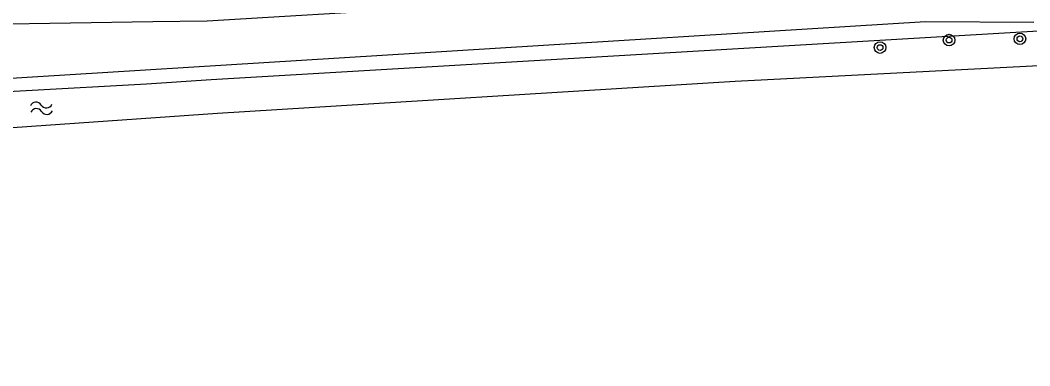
# Model space of a CAD drawing. Extents: x 133000 to 136000, y 400500 to 403500.
# Drawn here: x 135062.9 to 135132.9, y 403232.9 to 403256.8 of the extents above; entities that cross this region are included whole.
import ezdxf

# ---------------------------------------------------------------- set-up
doc = ezdxf.new("R2010")
doc.units = 0
for name, color, linetype in [('gg-kntw-bovenkant insteek waterloop', 7, 'Continuous'), ('gt-symb-boom', 7, 'Continuous'), ('gt-symb-watersymbool', 7, 'Continuous'), ('gx-grn-maaiveld', 7, 'Continuous')]:
    doc.layers.add(name, color=color, linetype=linetype)

# ---------------------------------------------------------------- blocks, each defined once
blk = doc.blocks.new('gt0-BOOM')
at = {"layer": 'gt-symb-boom'}
for radius in [0.4, 0.2]:
    blk.add_circle((0, 0), radius, dxfattribs=at)
blk = doc.blocks.new('gt0-WA')
at = {"layer": 'gt-symb-watersymbool'}
for centre, start, end in [((-0.323, 0.022), 28.07249, 151.92751), ((0.427, 0.422), 208.07248, 331.92751), ((-0.323, -0.428), 28.07249, 151.92751), ((0.427, -0.028), 208.07248, 331.92751)]:
    blk.add_arc(centre, 0.425, start, end, dxfattribs=at)

msp = doc.modelspace()

# ---------------------------------------------------------------- linework, layer by layer
at = {"layer": 'gg-kntw-bovenkant insteek waterloop'}
msp.add_lwpolyline([(135052.528, 403246.322), (135053.731, 403248.758), (135076.58, 403250.35), (135112.48, 403252.569), (135137.162, 403253.833), (135137.714, 403252.695), (135138.478, 403250.86), (135141.921, 403238.709), (135143.292, 403232.85)], dxfattribs=at)
at = {"layer": 'gx-grn-maaiveld'}
for points in [[(135132.332, 403260.627), (135123.159, 403259.81), (135114.72, 403259.058), (135110.698, 403258.817), (135102.683, 403258.337), (135094.941, 403257.873), (135087.054, 403257.396), (135082.415, 403257.129), (135075.86, 403256.729), (135072.089, 403256.672), (135060.651, 403256.498), (135054.902, 403256.41), (135053.067, 403256.861), (135053.032, 403256.87)], [(135051.062, 403250.19), (135055.51, 403252.361), (135125.69, 403256.71), (135133.212, 403256.658)], [(135133.564, 403256.037), (135133.54, 403256.038), (135076.14, 403252.66), (135071.662, 403252.366), (135054.937, 403251.434), (135052.21, 403250.502), (135051.85, 403249.769)]]:
    msp.add_lwpolyline(points, dxfattribs=at)

# ---------------------------------------------------------------- block references
at = {"layer": 'gt-symb-boom'}
for p in [(135127.327, 403255.414), (135132.24, 403255.502), (135122.539, 403254.897)]:
    msp.add_blockref('gt0-BOOM', p, dxfattribs=at)
at = {"layer": 'gt-symb-watersymbool', "rotation": 4.012171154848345}
msp.add_blockref('gt0-WA', (135064.313, 403250.692), dxfattribs=at)

doc.saveas('drawing.dxf')
